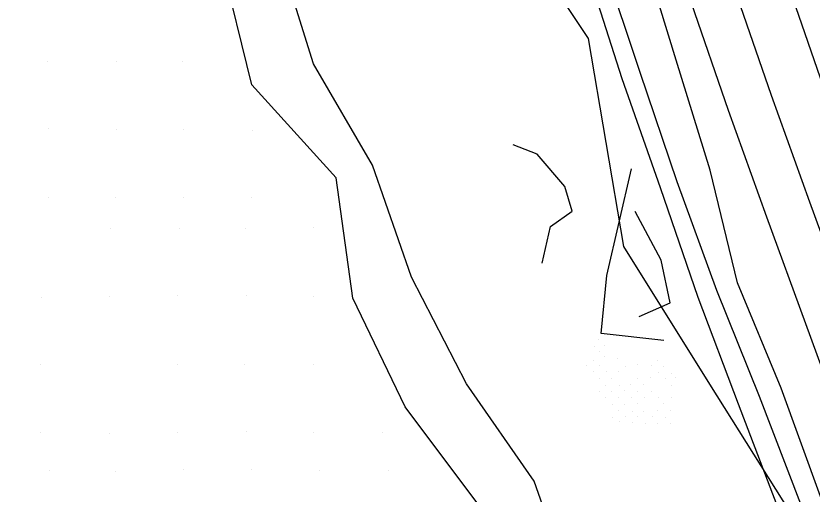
# Model space of a CAD drawing. Extents: x 1602514 to 1609837, y 863887 to 871157.
# Drawn here: x 1604320.5 to 1604495.8, y 868600.8 to 868706.1 of the extents above; entities that cross this region are included whole.
import ezdxf

# ---------------------------------------------------------------- set-up
doc = ezdxf.new("R2010")
doc.units = 0
for name, color, linetype in [('Survey-Centerline', 7, 'Continuous'), ('Survey-Edge of pavement', 7, 'Continuous'), ('Survey-Flow line', 7, 'Continuous'), ('Survey-Ridge Lines', 7, 'Continuous'), ('Survey-Shoulders', 7, 'Continuous'), ('Survey-Spot dirt', 7, 'Continuous'), ('Survey-Spot rock', 7, 'Continuous'), ('Survey-Vegetation trees', 7, 'Continuous')]:
    doc.layers.add(name, color=color, linetype=linetype)

msp = doc.modelspace()

# ---------------------------------------------------------------- linework, layer by layer
at = {"layer": 'Survey-Centerline'}
msp.add_lwpolyline([(1604581.44, 868481.09), (1604571.34, 868503.97), (1604561.56, 868526.97), (1604551.97, 868550.06), (1604542.71, 868573.28), (1604533.56, 868596.55), (1604523.63, 868621.98), (1604514.83, 868645.38), (1604506.1, 868668.81), (1604497.66, 868692.34), (1604489.5, 868715.97), (1604481.4, 868739.62), (1604473.39, 868765.08), (1604465.73, 868788.88), (1604458.1, 868812.69), (1604451, 868836.66), (1604443.51, 868862.25), (1604436.63, 868886.29), (1604429.99, 868910.39), (1604423.73, 868934.59)], dxfattribs=at)
msp.add_lwpolyline([(1604581.44, 868481.09), (1604571.34, 868503.97), (1604561.56, 868526.97), (1604551.97, 868550.06), (1604542.71, 868573.28), (1604533.56, 868596.55), (1604523.63, 868621.98), (1604514.83, 868645.38), (1604506.1, 868668.81), (1604497.66, 868692.34), (1604489.5, 868715.97), (1604481.4, 868739.62), (1604473.39, 868765.08), (1604465.73, 868788.88), (1604458.1, 868812.69), (1604451, 868836.66), (1604443.51, 868862.25), (1604436.63, 868886.29), (1604429.99, 868910.39), (1604423.73, 868934.59)], dxfattribs=at)
at = {"layer": 'Survey-Edge of pavement'}
msp.add_lwpolyline([(1604570.96, 868476.74), (1604560.86, 868499.61), (1604551.08, 868522.62), (1604541.49, 868545.7), (1604532.23, 868568.93), (1604523.08, 868592.19), (1604512.78, 868618.17), (1604503.9, 868641.54), (1604495.32, 868665.02), (1604486.88, 868688.56), (1604478.71, 868712.18), (1604470.88, 868735.92), (1604462.47, 868761.74), (1604454.88, 868785.56), (1604447.48, 868809.43), (1604440.12, 868833.32), (1604432.5, 868859.35), (1604425.62, 868883.39), (1604418.98, 868907.49), (1604412.72, 868931.69)], dxfattribs=at)
msp.add_lwpolyline([(1604570.96, 868476.74), (1604560.86, 868499.61), (1604551.08, 868522.62), (1604541.49, 868545.7), (1604532.23, 868568.93), (1604523.08, 868592.19), (1604512.78, 868618.17), (1604503.9, 868641.54), (1604495.32, 868665.02), (1604486.88, 868688.56), (1604478.71, 868712.18), (1604470.88, 868735.92), (1604462.47, 868761.74), (1604454.88, 868785.56), (1604447.48, 868809.43), (1604440.12, 868833.32), (1604432.5, 868859.35), (1604425.62, 868883.39), (1604418.98, 868907.49), (1604412.72, 868931.69)], dxfattribs=at)
at = {"layer": 'Survey-Flow line'}
msp.add_lwpolyline([(1604537.67, 868479.78), (1604531.49, 868504.94), (1604521.95, 868528.36), (1604512.39, 868552.01), (1604502.89, 868575.32), (1604493.37, 868598.54), (1604484.21, 868622.28), (1604474.86, 868645.6), (1604466.13, 868669.53), (1604457.95, 868693.59), (1604450.01, 868717.41), (1604441.97, 868742.06), (1604434.89, 868765.77), (1604426.64, 868789.43), (1604419.87, 868814.36), (1604411.3, 868838), (1604404.27, 868862.24), (1604397, 868886.54), (1604390.36, 868911.27), (1604386.73, 868936.5)], dxfattribs=at)
msp.add_lwpolyline([(1604537.67, 868479.78), (1604531.49, 868504.94), (1604521.95, 868528.36), (1604512.39, 868552.01), (1604502.89, 868575.32), (1604493.37, 868598.54), (1604484.21, 868622.28), (1604474.86, 868645.6), (1604466.13, 868669.53), (1604457.95, 868693.59), (1604450.01, 868717.41), (1604441.97, 868742.06), (1604434.89, 868765.77), (1604426.64, 868789.43), (1604419.87, 868814.36), (1604411.3, 868838), (1604404.27, 868862.24), (1604397, 868886.54), (1604390.36, 868911.27), (1604386.73, 868936.5)], dxfattribs=at)
at = {"layer": 'Survey-Ridge Lines'}
for points in [[(1604484.44, 868512.77), (1604471.23, 868535.6), (1604456.61, 868557.12), (1604443.28, 868578.98), (1604434.63, 868603.63), (1604419.68, 868625.03), (1604407.62, 868648.56), (1604398.97, 868673.19), (1604385.98, 868695.5), (1604377.79, 868721.88), (1604369.61, 868744.74), (1604359.38, 868767.89), (1604353.35, 868794.66), (1604342.37, 868817.81), (1604333.79, 868842.09), (1604332.04, 868868.63), (1604329.31, 868895.47), (1604322.89, 868920.63), (1604325.28, 868948.19), (1604325.84, 868972.83), (1604330.44, 869001.73), (1604324.91, 869028.41), (1604328.01, 869053.17), (1604333.56, 869080.61)], [(1604484.44, 868512.77), (1604471.23, 868535.6), (1604456.61, 868557.12), (1604443.28, 868578.98), (1604434.63, 868603.63), (1604419.68, 868625.03), (1604407.62, 868648.56), (1604398.97, 868673.19), (1604385.98, 868695.5), (1604377.79, 868721.88), (1604369.61, 868744.74), (1604359.38, 868767.89), (1604353.35, 868794.66), (1604342.37, 868817.81), (1604333.79, 868842.09), (1604332.04, 868868.63), (1604329.31, 868895.47), (1604322.89, 868920.63), (1604325.28, 868948.19), (1604325.84, 868972.83), (1604330.44, 869001.73), (1604324.91, 869028.41), (1604328.01, 869053.17), (1604333.56, 869080.61)], [(1604525.88, 868529.99), (1604516.28, 868553.56), (1604507.05, 868576.96), (1604497.7, 868600.23), (1604489.01, 868624.08), (1604479.42, 868647.29), (1604473.39, 868672.13), (1604465.92, 868696.34), (1604458.57, 868720.34), (1604449.79, 868744.52), (1604439.2, 868767.16), (1604431.98, 868791.15), (1604425.09, 868815.9), (1604416.9, 868839.64), (1604409.38, 868863.7), (1604401.6, 868887.81), (1604397.76, 868913.18), (1604391.53, 868937.69)], [(1604525.88, 868529.99), (1604516.28, 868553.56), (1604507.05, 868576.96), (1604497.7, 868600.23), (1604489.01, 868624.08), (1604479.42, 868647.29), (1604473.39, 868672.13), (1604465.92, 868696.34), (1604458.57, 868720.34), (1604449.79, 868744.52), (1604439.2, 868767.16), (1604431.98, 868791.15), (1604425.09, 868815.9), (1604416.9, 868839.64), (1604409.38, 868863.7), (1604401.6, 868887.81), (1604397.76, 868913.18), (1604391.53, 868937.69)], [(1604517.46, 868526.49), (1604508.17, 868550.33), (1604497.85, 868573.34), (1604488.7, 868596.71), (1604479.59, 868620.54), (1604470.72, 868644.05), (1604462.42, 868668.2), (1604453.99, 868692.22), (1604446.34, 868716.16), (1604437.68, 868740.71), (1604431.41, 868764.65), (1604421.86, 868787.91), (1604415.12, 868812.95), (1604406.23, 868836.52), (1604398.33, 868860.54), (1604392.52, 868885.3), (1604385.23, 868909.94), (1604382.59, 868935.47)], [(1604517.46, 868526.49), (1604508.17, 868550.33), (1604497.85, 868573.34), (1604488.7, 868596.71), (1604479.59, 868620.54), (1604470.72, 868644.05), (1604462.42, 868668.2), (1604453.99, 868692.22), (1604446.34, 868716.16), (1604437.68, 868740.71), (1604431.41, 868764.65), (1604421.86, 868787.91), (1604415.12, 868812.95), (1604406.23, 868836.52), (1604398.33, 868860.54), (1604392.52, 868885.3), (1604385.23, 868909.94), (1604382.59, 868935.47)], [(1604473.45, 868508.21), (1604462.16, 868531.98), (1604447.84, 868553.67), (1604427.45, 868572.81), (1604422.01, 868598.88), (1604406.2, 868620.01), (1604394.65, 868643.92), (1604390.97, 868670.42), (1604372.39, 868690.85), (1604365.74, 868718.09), (1604358.94, 868741.3), (1604349.92, 868764.86), (1604342.27, 868791.38), (1604325.98, 868813.02)], [(1604473.45, 868508.21), (1604462.16, 868531.98), (1604447.84, 868553.67), (1604427.45, 868572.81), (1604422.01, 868598.88), (1604406.2, 868620.01), (1604394.65, 868643.92), (1604390.97, 868670.42), (1604372.39, 868690.85), (1604365.74, 868718.09), (1604358.94, 868741.3), (1604349.92, 868764.86), (1604342.27, 868791.38), (1604325.98, 868813.02)], [(1604463.2, 868634.56), (1604449.34, 868636.1), (1604450.6, 868648.91), (1604456.04, 868672.41)], [(1604463.2, 868634.56), (1604449.34, 868636.1), (1604450.6, 868648.91), (1604456.04, 868672.41)]]:
    msp.add_lwpolyline(points, dxfattribs=at)
at = {"layer": 'Survey-Shoulders'}
msp.add_lwpolyline([(1604561.8, 868472.94), (1604551.7, 868495.81), (1604541.23, 868518.53), (1604531.93, 868541.73), (1604522.67, 868564.95), (1604513.52, 868588.22), (1604503.01, 868614.74), (1604494.46, 868638.23), (1604485.88, 868661.71), (1604477.45, 868685.24), (1604469.28, 868708.87), (1604461.19, 868732.52), (1604452.91, 868758.81), (1604444.71, 868782.44), (1604437.43, 868806.35), (1604430.22, 868830.29), (1604422.76, 868856.78), (1604415.88, 868880.82), (1604409.24, 868904.92), (1604403.21, 868929.18)], dxfattribs=at)
msp.add_lwpolyline([(1604561.8, 868472.94), (1604551.7, 868495.81), (1604541.23, 868518.53), (1604531.93, 868541.73), (1604522.67, 868564.95), (1604513.52, 868588.22), (1604503.01, 868614.74), (1604494.46, 868638.23), (1604485.88, 868661.71), (1604477.45, 868685.24), (1604469.28, 868708.87), (1604461.19, 868732.52), (1604452.91, 868758.81), (1604444.71, 868782.44), (1604437.43, 868806.35), (1604430.22, 868830.29), (1604422.76, 868856.78), (1604415.88, 868880.82), (1604409.24, 868904.92), (1604403.21, 868929.18)], dxfattribs=at)
at = {"layer": 'Survey-Spot dirt'}
for p, q in [((1604327.48, 868695.94), (1604327.48, 868695.94)), ((1604327.48, 868695.94), (1604327.48, 868695.94)), ((1604342.61, 868695.99), (1604342.61, 868695.99)), ((1604342.61, 868695.99), (1604342.61, 868695.99)), ((1604357.22, 868695.99), (1604357.22, 868695.99)), ((1604357.22, 868695.99), (1604357.22, 868695.99)), ((1604327.53, 868681.3), (1604327.53, 868681.3)), ((1604327.53, 868681.3), (1604327.53, 868681.3)), ((1604342.52, 868680.95), (1604342.52, 868680.95)), ((1604342.52, 868680.95), (1604342.52, 868680.95)), ((1604357.27, 868681.08), (1604357.27, 868681.08)), ((1604357.27, 868681.08), (1604357.27, 868681.08)), ((1604372.67, 868680.86), (1604372.67, 868680.86)), ((1604372.67, 868680.86), (1604372.67, 868680.86)), ((1604327.55, 868666.18), (1604327.55, 868666.18)), ((1604327.55, 868666.18), (1604327.55, 868666.18)), ((1604342.45, 868666.1), (1604342.45, 868666.1)), ((1604342.45, 868666.1), (1604342.45, 868666.1)), ((1604357.43, 868666.1), (1604357.43, 868666.1)), ((1604357.43, 868666.1), (1604357.43, 868666.1)), ((1604372.42, 868666.08), (1604372.42, 868666.08)), ((1604372.42, 868666.08), (1604372.42, 868666.08)), ((1604341.19, 868659.35), (1604341.19, 868659.35)), ((1604341.19, 868659.35), (1604341.19, 868659.35)), ((1604356.44, 868659.19), (1604356.44, 868659.19)), ((1604356.44, 868659.19), (1604356.44, 868659.19)), ((1604371.04, 868659.21), (1604371.04, 868659.21)), ((1604371.04, 868659.21), (1604371.04, 868659.21)), ((1604386.09, 868659.44), (1604386.09, 868659.44)), ((1604386.09, 868659.44), (1604386.09, 868659.44)), ((1604341.01, 868644.34), (1604341.01, 868644.34)), ((1604341.01, 868644.34), (1604341.01, 868644.34)), ((1604356.15, 868644.43), (1604356.15, 868644.43)), ((1604356.15, 868644.43), (1604356.15, 868644.43)), ((1604371.23, 868644.4), (1604371.23, 868644.4)), ((1604371.23, 868644.4), (1604371.23, 868644.4)), ((1604386.07, 868644.36), (1604386.07, 868644.36)), ((1604386.07, 868644.36), (1604386.07, 868644.36)), ((1604326.08, 868644.15), (1604326.08, 868644.15)), ((1604326.08, 868644.15), (1604326.08, 868644.15)), ((1604448.85, 868634.77), (1604448.85, 868634.77)), ((1604448.85, 868634.77), (1604448.85, 868634.77)), ((1604447.82, 868633.27), (1604447.82, 868633.27)), ((1604447.82, 868633.27), (1604447.82, 868633.27)), ((1604448.96, 868632.12), (1604448.96, 868632.12)), ((1604448.96, 868632.12), (1604448.96, 868632.12)), ((1604450.07, 868633.47), (1604450.07, 868633.47)), ((1604450.07, 868633.47), (1604450.07, 868633.47)), ((1604450.13, 868630.96), (1604450.13, 868630.96)), ((1604450.13, 868630.96), (1604450.13, 868630.96)), ((1604453.01, 868630.67), (1604453.01, 868630.67)), ((1604453.01, 868630.67), (1604453.01, 868630.67)), ((1604325.97, 868629.27), (1604325.97, 868629.27)), ((1604325.97, 868629.27), (1604325.97, 868629.27)), ((1604356, 868629.26), (1604356, 868629.26)), ((1604356, 868629.26), (1604356, 868629.26)), ((1604370.72, 868629.25), (1604370.72, 868629.25)), ((1604370.72, 868629.25), (1604370.72, 868629.25)), ((1604385.94, 868629.33), (1604385.94, 868629.33)), ((1604385.94, 868629.33), (1604385.94, 868629.33)), ((1604446.2, 868629.14), (1604446.2, 868629.14)), ((1604446.2, 868629.14), (1604446.2, 868629.14)), ((1604447.68, 868630.15), (1604447.68, 868630.15)), ((1604447.68, 868630.15), (1604447.68, 868630.15)), ((1604449, 868629.05), (1604449, 868629.05)), ((1604449, 868629.05), (1604449, 868629.05)), ((1604454.64, 868628.9), (1604454.64, 868628.9)), ((1604454.64, 868628.9), (1604454.64, 868628.9)), ((1604457.44, 868629.24), (1604457.44, 868629.24)), ((1604457.44, 868629.24), (1604457.44, 868629.24)), ((1604460.4, 868629.08), (1604460.4, 868629.08)), ((1604460.4, 868629.08), (1604460.4, 868629.08)), ((1604461.84, 868630.14), (1604461.84, 868630.14)), ((1604461.84, 868630.14), (1604461.84, 868630.14)), ((1604463.17, 868628.95), (1604463.17, 868628.95)), ((1604463.17, 868628.95), (1604463.17, 868628.95)), ((1604447.64, 868627.75), (1604447.64, 868627.75)), ((1604447.64, 868627.75), (1604447.64, 868627.75)), ((1604450.49, 868627.79), (1604450.49, 868627.79)), ((1604450.49, 868627.79), (1604450.49, 868627.79)), ((1604453.24, 868627.81), (1604453.24, 868627.81)), ((1604453.24, 868627.81), (1604453.24, 868627.81)), ((1604461.89, 868627.57), (1604461.89, 868627.57)), ((1604461.89, 868627.57), (1604461.89, 868627.57)), ((1604464.79, 868627.34), (1604464.79, 868627.34)), ((1604464.79, 868627.34), (1604464.79, 868627.34)), ((1604448.98, 868626.26), (1604448.98, 868626.26)), ((1604448.98, 868626.26), (1604448.98, 868626.26)), ((1604451.63, 868626.2), (1604451.63, 868626.2)), ((1604451.63, 868626.2), (1604451.63, 868626.2)), ((1604457.37, 868626.2), (1604457.37, 868626.2)), ((1604457.37, 868626.2), (1604457.37, 868626.2)), ((1604460.24, 868626.39), (1604460.24, 868626.39)), ((1604460.24, 868626.39), (1604460.24, 868626.39)), ((1604463.59, 868626.13), (1604463.59, 868626.13)), ((1604463.59, 868626.13), (1604463.59, 868626.13)), ((1604465.67, 868626.39), (1604465.67, 868626.39)), ((1604465.67, 868626.39), (1604465.67, 868626.39)), ((1604449.05, 868623.41), (1604449.05, 868623.41)), ((1604449.05, 868623.41), (1604449.05, 868623.41)), ((1604450.32, 868624.69), (1604450.32, 868624.69)), ((1604450.32, 868624.69), (1604450.32, 868624.69)), ((1604451.7, 868623.32), (1604451.7, 868623.32)), ((1604451.7, 868623.32), (1604451.7, 868623.32)), ((1604453.33, 868624.64), (1604453.33, 868624.64)), ((1604453.33, 868624.64), (1604453.33, 868624.64)), ((1604454.58, 868623.49), (1604454.58, 868623.49)), ((1604454.58, 868623.49), (1604454.58, 868623.49)), ((1604455.91, 868624.87), (1604455.91, 868624.87)), ((1604455.91, 868624.87), (1604455.91, 868624.87)), ((1604457.37, 868623.44), (1604457.37, 868623.44)), ((1604457.37, 868623.44), (1604457.37, 868623.44)), ((1604458.75, 868624.87), (1604458.75, 868624.87)), ((1604458.75, 868624.87), (1604458.75, 868624.87)), ((1604460.55, 868623.31), (1604460.55, 868623.31)), ((1604460.55, 868623.31), (1604460.55, 868623.31)), ((1604464.84, 868624.67), (1604464.84, 868624.67)), ((1604464.84, 868624.67), (1604464.84, 868624.67)), ((1604450.31, 868622.11), (1604450.31, 868622.11)), ((1604450.31, 868622.11), (1604450.31, 868622.11)), ((1604453.23, 868621.99), (1604453.23, 868621.99)), ((1604453.23, 868621.99), (1604453.23, 868621.99)), ((1604456.03, 868621.99), (1604456.03, 868621.99)), ((1604456.03, 868621.99), (1604456.03, 868621.99)), ((1604458.89, 868621.93), (1604458.89, 868621.93)), ((1604458.89, 868621.93), (1604458.89, 868621.93)), ((1604461.96, 868621.93), (1604461.96, 868621.93)), ((1604461.96, 868621.93), (1604461.96, 868621.93)), ((1604464.82, 868622.03), (1604464.82, 868622.03)), ((1604464.82, 868622.03), (1604464.82, 868622.03)), ((1604451.79, 868620.57), (1604451.79, 868620.57)), ((1604451.79, 868620.57), (1604451.79, 868620.57)), ((1604454.58, 868620.56), (1604454.58, 868620.56)), ((1604454.58, 868620.56), (1604454.58, 868620.56)), ((1604457.3, 868620.62), (1604457.3, 868620.62)), ((1604457.3, 868620.62), (1604457.3, 868620.62)), ((1604463.12, 868620.64), (1604463.12, 868620.64)), ((1604463.12, 868620.64), (1604463.12, 868620.64)), ((1604453.24, 868619.08), (1604453.24, 868619.08)), ((1604453.24, 868619.08), (1604453.24, 868619.08)), ((1604456.23, 868619.01), (1604456.23, 868619.01)), ((1604456.23, 868619.01), (1604456.23, 868619.01)), ((1604458.71, 868619.01), (1604458.71, 868619.01)), ((1604458.71, 868619.01), (1604458.71, 868619.01)), ((1604461.74, 868619.24), (1604461.74, 868619.24)), ((1604461.74, 868619.24), (1604461.74, 868619.24)), ((1604464.56, 868619.21), (1604464.56, 868619.21)), ((1604464.56, 868619.21), (1604464.56, 868619.21)), ((1604451.79, 868617.63), (1604451.79, 868617.63)), ((1604451.79, 868617.63), (1604451.79, 868617.63)), ((1604453.32, 868616.7), (1604453.32, 868616.7)), ((1604453.32, 868616.7), (1604453.32, 868616.7)), ((1604454.7, 868617.77), (1604454.7, 868617.77)), ((1604454.7, 868617.77), (1604454.7, 868617.77)), ((1604456.36, 868616.42), (1604456.36, 868616.42)), ((1604456.36, 868616.42), (1604456.36, 868616.42)), ((1604457.47, 868617.79), (1604457.47, 868617.79)), ((1604457.47, 868617.79), (1604457.47, 868617.79)), ((1604459.24, 868616.29), (1604459.24, 868616.29)), ((1604459.24, 868616.29), (1604459.24, 868616.29)), ((1604460.57, 868617.77), (1604460.57, 868617.77)), ((1604460.57, 868617.77), (1604460.57, 868617.77)), ((1604461.81, 868616.38), (1604461.81, 868616.38)), ((1604461.81, 868616.38), (1604461.81, 868616.38)), ((1604463.53, 868617.71), (1604463.53, 868617.71)), ((1604463.53, 868617.71), (1604463.53, 868617.71)), ((1604464.6, 868616.36), (1604464.6, 868616.36)), ((1604464.6, 868616.36), (1604464.6, 868616.36)), ((1604371.29, 868614.56), (1604371.29, 868614.56)), ((1604371.29, 868614.56), (1604371.29, 868614.56)), ((1604325.92, 868614.25), (1604325.92, 868614.25)), ((1604325.92, 868614.25), (1604325.92, 868614.25)), ((1604341.11, 868614.19), (1604341.11, 868614.19)), ((1604341.11, 868614.19), (1604341.11, 868614.19)), ((1604356.06, 868614.34), (1604356.06, 868614.34)), ((1604356.06, 868614.34), (1604356.06, 868614.34)), ((1604386.05, 868614.34), (1604386.05, 868614.34)), ((1604386.05, 868614.34), (1604386.05, 868614.34)), ((1604401.12, 868614.41), (1604401.12, 868614.41)), ((1604401.12, 868614.41), (1604401.12, 868614.41)), ((1604327.77, 868605.89), (1604327.77, 868605.89)), ((1604327.77, 868605.89), (1604327.77, 868605.89)), ((1604342.38, 868605.83), (1604342.38, 868605.83)), ((1604342.38, 868605.83), (1604342.38, 868605.83)), ((1604357.36, 868606.1), (1604357.36, 868606.1)), ((1604357.36, 868606.1), (1604357.36, 868606.1)), ((1604372.42, 868606.2), (1604372.42, 868606.2)), ((1604372.42, 868606.2), (1604372.42, 868606.2)), ((1604387.42, 868605.96), (1604387.42, 868605.96)), ((1604387.42, 868605.96), (1604387.42, 868605.96)), ((1604402.52, 868606), (1604402.52, 868606)), ((1604402.52, 868606), (1604402.52, 868606))]:
    msp.add_line(p, q, dxfattribs=at)
at = {"layer": 'Survey-Spot rock'}
for points in [[(1604436.36, 868651.64), (1604438.19, 868659.68), (1604442.96, 868663.1), (1604441.4, 868668.51), (1604435.24, 868675.61), (1604429.98, 868677.65)], [(1604436.36, 868651.64), (1604438.19, 868659.68), (1604442.96, 868663.1), (1604441.4, 868668.51), (1604435.24, 868675.61), (1604429.98, 868677.65)], [(1604457.76, 868639.87), (1604464.55, 868642.91), (1604462.58, 868652.3), (1604456.86, 868662.96)], [(1604457.76, 868639.87), (1604464.55, 868642.91), (1604462.58, 868652.3), (1604456.86, 868662.96)]]:
    msp.add_lwpolyline(points, dxfattribs=at)
at = {"layer": 'Survey-Vegetation trees'}
msp.add_lwpolyline([(1604524.07, 868408.2), (1604517.77, 868467), (1604534.09, 868482.63), (1604505.47, 868507.06), (1604501.28, 868558.85), (1604491.05, 868596.73), (1604473.3, 868624.95), (1604454.35, 868655.26), (1604446.59, 868701.1), (1604418.23, 868743.65), (1604421.67, 868767.54), (1604397.33, 868779.5), (1604399.43, 868821.02), (1604393.6, 868862.55), (1604374.72, 868920.64), (1604364.46, 868971.73), (1604349.54, 869020.72), (1604352.1, 869071.58), (1604327.15, 869144.6), (1604316.89, 869209.93), (1604321.32, 869253.32)], dxfattribs=at)
msp.add_lwpolyline([(1604524.07, 868408.2), (1604517.77, 868467), (1604534.09, 868482.63), (1604505.47, 868507.06), (1604501.28, 868558.85), (1604491.05, 868596.73), (1604473.3, 868624.95), (1604454.35, 868655.26), (1604446.59, 868701.1), (1604418.23, 868743.65), (1604421.67, 868767.54), (1604397.33, 868779.5), (1604399.43, 868821.02), (1604393.6, 868862.55), (1604374.72, 868920.64), (1604364.46, 868971.73), (1604349.54, 869020.72), (1604352.1, 869071.58), (1604327.15, 869144.6), (1604316.89, 869209.93), (1604321.32, 869253.32)], dxfattribs=at)

doc.saveas('drawing.dxf')
